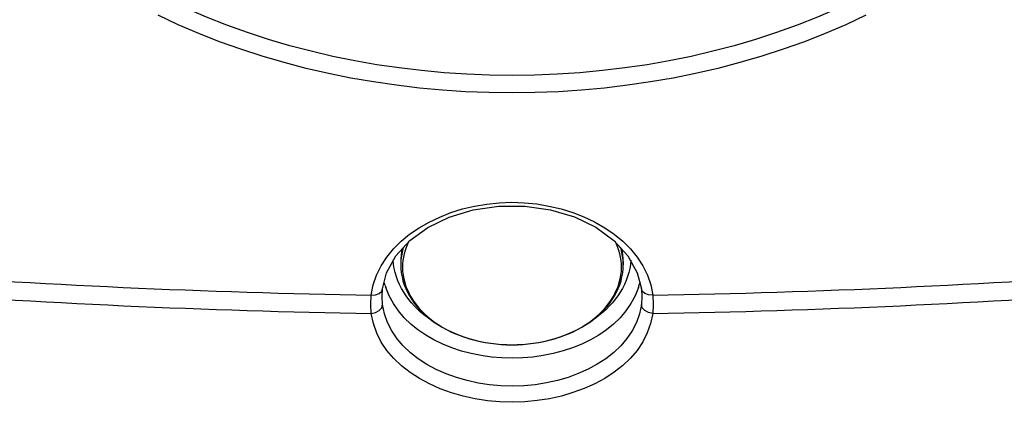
# Paper-space layout 'Sheet' of a CAD drawing. Header units: inches. Extents: x 0.2 to 10.8, y 0.2 to 8.3.
# Tile 503 of 545: x 7.6568 to 7.763, y 6.8271 to 6.8684. Entities that reach past the tile are written whole.
import ezdxf

# ---------------------------------------------------------------- set-up
doc = ezdxf.new("R2010")
doc.units = ezdxf.units.IN
doc.header["$MEASUREMENT"] = 0
doc.layers.get('0').update_dxf_attribs({"lineweight": 5})

psp = doc.layouts.new('Sheet')

# ---------------------------------------------------------------- linework, layer by layer
at = {"color": 0, "linetype": 'ByBlock', "lineweight": -3}
for p, q in [((7.697877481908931, 6.842284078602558), (7.697877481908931, 6.841945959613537)), ((7.72187748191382, 6.842284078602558), (7.72187748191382, 6.841945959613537)), ((7.69464936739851, 6.837675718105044), (7.694709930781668, 6.838679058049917)), ((7.695877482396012, 6.838523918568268), (7.695929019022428, 6.839351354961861)), ((7.695933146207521, 6.837657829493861), (7.695877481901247, 6.83852401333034)), ((7.7238774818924, 6.83852401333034), (7.723821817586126, 6.837657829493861)), ((7.723825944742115, 6.839351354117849), (7.723877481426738, 6.838523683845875)), ((7.725045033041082, 6.838679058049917), (7.725105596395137, 6.837675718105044)), ((7.694709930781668, 6.836704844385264), (7.69464936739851, 6.837675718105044)), ((7.725105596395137, 6.837675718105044), (7.725045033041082, 6.836704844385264))]:
    psp.add_line(p, q, dxfattribs=at)
for points in [[(7.695928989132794, 6.839350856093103), (7.696360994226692, 6.841068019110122), (7.697363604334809, 6.842908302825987), (7.698868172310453, 6.844566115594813), (7.700812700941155, 6.845978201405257), (7.703119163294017, 6.847090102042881), (7.705698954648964, 6.847859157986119), (7.70845389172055, 6.848254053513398), (7.711269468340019, 6.848256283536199), (7.71402579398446, 6.847865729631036), (7.716608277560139, 6.847100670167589), (7.718918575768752, 6.845992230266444), (7.720867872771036, 6.844582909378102), (7.722377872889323, 6.84292705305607), (7.723386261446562, 6.841087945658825), (7.723825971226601, 6.839350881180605)], [(7.694709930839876, 6.838679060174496), (7.695176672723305, 6.838705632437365), (7.695574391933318, 6.838856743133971)], [(7.695574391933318, 6.838856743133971), (7.695840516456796, 6.839108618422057), (7.695928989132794, 6.839350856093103)], [(7.724180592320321, 6.838856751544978), (7.723914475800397, 6.839108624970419), (7.723826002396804, 6.839350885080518)], [(7.725045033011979, 6.83867905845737), (7.72457830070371, 6.838705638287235), (7.724180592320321, 6.838856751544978)], [(7.694709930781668, 6.836704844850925), (7.695176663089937, 6.83679427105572), (7.695574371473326, 6.837007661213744), (7.69584048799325, 6.837311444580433), (7.695933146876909, 6.837657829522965)], [(7.725045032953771, 6.836704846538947), (7.724578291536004, 6.836794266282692), (7.724180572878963, 6.837007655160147), (7.723914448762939, 6.83731144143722), (7.723821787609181, 6.83765783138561)]]:
    psp.add_lwpolyline(points, dxfattribs=at)
for centre, radius, start, end in [((7.703977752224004, 6.842277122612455), 0.006100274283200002, 166.7902778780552, 179.9346667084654), ((7.704205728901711, 6.842278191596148), 0.006328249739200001, 167.3980750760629, 179.9466991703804), ((7.715777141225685, 6.84227711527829), 0.006100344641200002, 0.06540124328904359, 13.21446370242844), ((7.71554917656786, 6.842278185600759), 0.006328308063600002, 0.05335460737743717, 12.60683700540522), ((7.70387463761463, 6.841945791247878), 0.005997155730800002, 176.7925562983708, 179.9983916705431), ((7.715880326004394, 6.841945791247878), 0.005997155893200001, 0.001608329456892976, 3.207443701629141), ((7.709799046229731, 7.754660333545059), 0.9161055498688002, 265.7066106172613, 269.056242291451), ((7.709955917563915, 7.754660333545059), 0.9161055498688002, 270.943757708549, 274.2933893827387), ((7.703578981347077, 6.841990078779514), 0.007724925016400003, 197.1002326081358, 198.73638337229), ((7.716272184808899, 6.841912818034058), 0.007620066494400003, 341.5953685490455, 343.2529306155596), ((7.709799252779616, 7.752691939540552), 0.9161113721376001, 265.7114408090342, 269.0562352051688), ((7.709955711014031, 7.752691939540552), 0.9161113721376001, 270.9437647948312, 274.2885591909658), ((7.707457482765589, 6.845601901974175), 0.0114891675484, 234.1815726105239, 234.7377443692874), ((7.712218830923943, 6.845711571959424), 0.0116208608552, 305.4184891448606, 305.8864578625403)]:
    psp.add_arc(centre, radius, start, end, dxfattribs=at)
for points in [[(7.641381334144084, 6.842340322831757), (7.646573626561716, 6.867223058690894), (7.651756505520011, 6.892107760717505), (7.65692997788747, 6.916994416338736)], [(7.762824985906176, 6.916994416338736), (7.767998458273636, 6.892107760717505), (7.77318133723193, 6.867223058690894), (7.778373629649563, 6.842340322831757)], [(7.747065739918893, 6.870565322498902), (7.724814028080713, 6.859633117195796), (7.694940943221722, 6.859633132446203), (7.672689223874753, 6.870565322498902)], [(7.748027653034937, 6.868841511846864), (7.725168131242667, 6.857692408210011), (7.694586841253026, 6.857692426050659), (7.67172731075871, 6.868841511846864)], [(7.698182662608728, 6.843847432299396), (7.698018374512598, 6.843342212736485), (7.697916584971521, 6.842811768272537), (7.697886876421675, 6.842281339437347)], [(7.698770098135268, 6.844495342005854), (7.698330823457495, 6.843631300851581), (7.698074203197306, 6.842641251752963), (7.698074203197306, 6.841671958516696)], [(7.721680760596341, 6.841671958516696), (7.721680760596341, 6.842638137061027), (7.721425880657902, 6.843624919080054), (7.720989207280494, 6.844486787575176)], [(7.721868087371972, 6.842281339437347), (7.721838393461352, 6.842811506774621), (7.721736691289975, 6.843341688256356), (7.72157254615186, 6.843846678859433)], [(7.700733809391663, 6.836285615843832), (7.698800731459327, 6.837680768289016), (7.697156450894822, 6.840051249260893), (7.697080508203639, 6.842433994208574)], [(7.722674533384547, 6.842431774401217), (7.72260149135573, 6.840054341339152), (7.720957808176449, 6.837690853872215), (7.719030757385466, 6.836296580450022)]]:
    psp.add_open_spline(points, degree=3, dxfattribs=at)
for points, knots in [([(7.694709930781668, 6.838679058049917), (7.695447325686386, 6.844680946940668), (7.709854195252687, 6.852681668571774), (7.724305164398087, 6.844701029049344), (7.725045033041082, 6.838679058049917)], [0, 0, 0, 0, 0.4991648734, 1, 1, 1, 1]), ([(7.697877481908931, 6.841945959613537), (7.697877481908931, 6.840789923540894), (7.698611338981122, 6.838326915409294), (7.701423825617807, 6.835513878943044), (7.705353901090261, 6.833725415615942), (7.709877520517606, 6.833110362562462), (7.714401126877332, 6.833725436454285), (7.718331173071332, 6.835513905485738), (7.721143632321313, 6.838326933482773), (7.72187748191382, 6.840789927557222), (7.72187748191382, 6.841945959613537)], [0, 0, 0, 0, 0.1069860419, 0.2251069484, 0.3577671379, 0.5000012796, 0.6422350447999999, 0.7748943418, 0.8930143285, 1, 1, 1, 1]), ([(7.698074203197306, 6.841671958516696), (7.698074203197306, 6.840565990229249), (7.698792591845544, 6.838190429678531), (7.701542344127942, 6.835470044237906), (7.705408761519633, 6.833723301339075), (7.709877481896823, 6.833119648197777), (7.714346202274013, 6.833723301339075), (7.718212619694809, 6.835470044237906), (7.720962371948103, 6.838190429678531), (7.721680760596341, 6.840565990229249), (7.721680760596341, 6.841671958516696)], [0, 0, 0, 0, 0.1047333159, 0.2223280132, 0.3560150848, 0.5000000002, 0.6439849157, 0.7776719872, 0.8952666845, 1, 1, 1, 1]), ([(7.696195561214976, 6.83971860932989), (7.696175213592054, 6.839784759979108), (7.696136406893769, 6.839917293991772), (7.696101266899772, 6.84005084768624), (7.696084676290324, 6.840117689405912)], [0, 0, 0, 0, 0.5012291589, 1, 1, 1, 1]), ([(7.723502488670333, 6.839506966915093), (7.721862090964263, 6.834576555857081), (7.709883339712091, 6.829176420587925), (7.697937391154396, 6.834572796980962), (7.696263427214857, 6.83950872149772)], [0, 0, 0, 0, 0.499235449, 1, 1, 1, 1]), ([(7.723676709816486, 6.840114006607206), (7.723660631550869, 6.840047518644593), (7.723626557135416, 6.839914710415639), (7.723588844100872, 6.839782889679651), (7.723569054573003, 6.839717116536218)], [0, 0, 0, 0, 0.4989737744, 1, 1, 1, 1]), ([(7.723821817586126, 6.837657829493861), (7.723107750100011, 6.832217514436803), (7.709897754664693, 6.825506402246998), (7.696649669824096, 6.832198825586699), (7.695933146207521, 6.837657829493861)], [0, 0, 0, 0, 0.4991426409, 1, 1, 1, 1]), ([(7.725045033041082, 6.836704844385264), (7.724268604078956, 6.830787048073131), (7.709899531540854, 6.823485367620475), (7.69548903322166, 6.830766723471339), (7.694709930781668, 6.836704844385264)], [0, 0, 0, 0, 0.4991428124, 1, 1, 1, 1])]:
    psp.add_open_spline(points, degree=3, knots=knots, dxfattribs=at)

doc.saveas('drawing.dxf')
